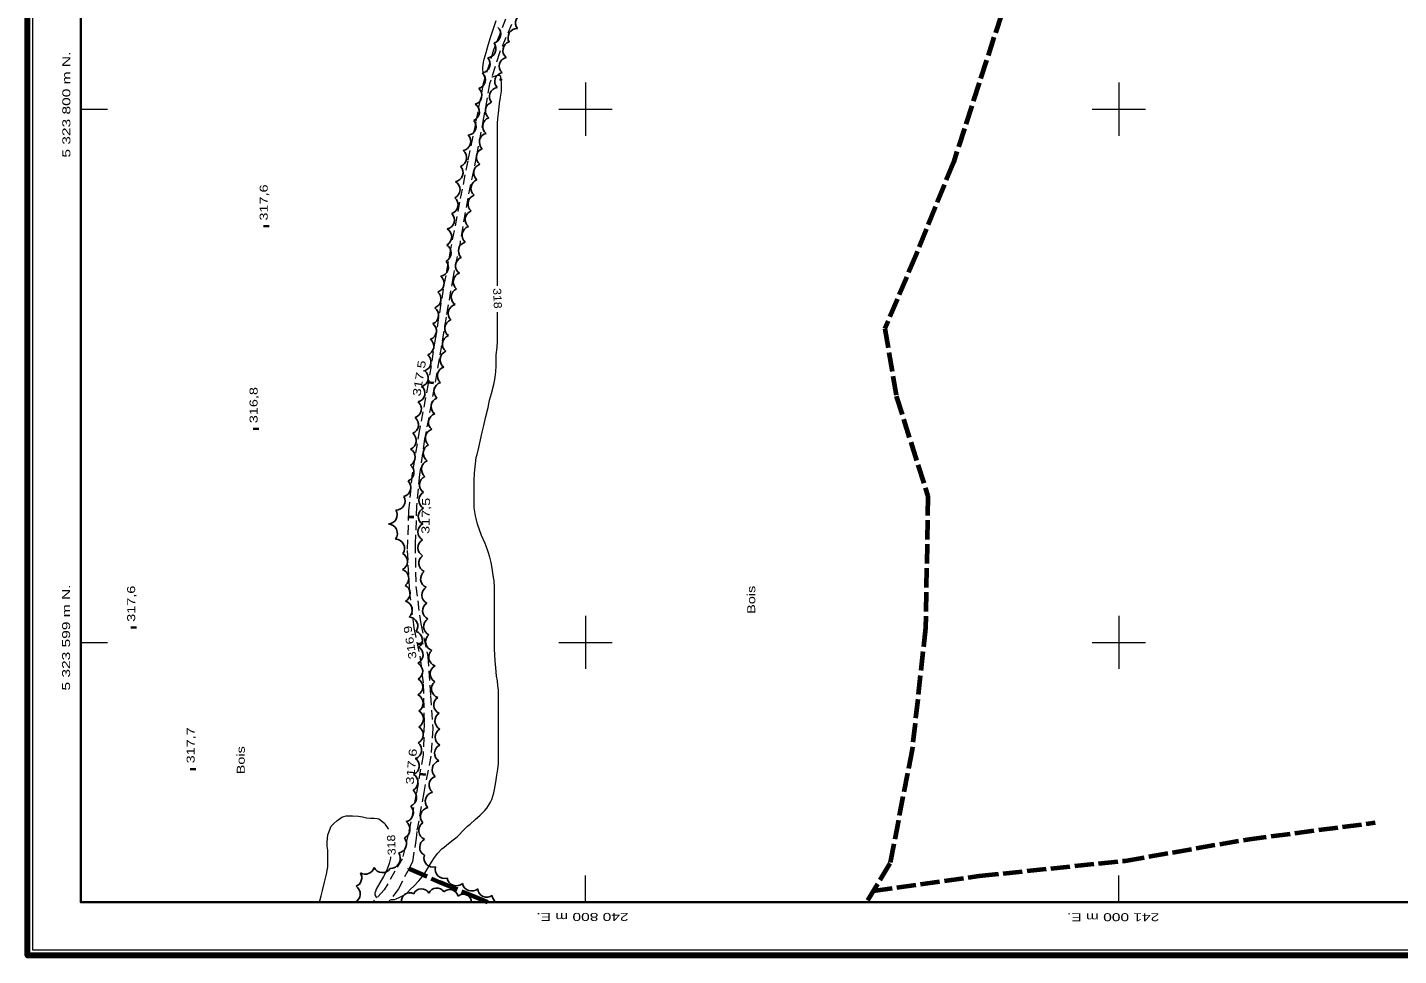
# Model space of a CAD drawing. Extents: x 240591 to 242335, y 5323482 to 5326937.
# Drawn here: x 240591 to 241105, y 5323482 to 5323831 of the extents above; entities that cross this region are included whole.
import ezdxf
from ezdxf.enums import TextEntityAlignment as Align

# ---------------------------------------------------------------- set-up
doc = ezdxf.new("R2010")
doc.units = 0
doc.header["$LTSCALE"] = 1.2
doc.header["$PDMODE"] = 32
doc.header["$PDSIZE"] = 0.6
doc.linetypes.add('LONG_DASHED', pattern=[7.5, 6, -1.5])
doc.linetypes.add('MEDIUM_DASHED', pattern=[4.5, 3, -1.5])
for name, color, linetype, lineweight in [('19', 7, 'Continuous', 13), ('2', 7, 'Continuous', 13), ('22', 7, 'LONG_DASHED', 70), ('3', 7, 'Continuous', 140), ('44', 7, 'Continuous', 25), ('60', 7, 'Continuous', 35), ('61', 7, 'Continuous', 13)]:
    doc.layers.add(name, color=color, linetype=linetype, lineweight=lineweight)

msp = doc.modelspace()

# ---------------------------------------------------------------- linework, layer by layer
at = {"layer": '19', "linetype": 'MEDIUM_DASHED'}
for points in [[(240770.1, 5323833.8), (240765.6, 5323822.3), (240761.7, 5323809.6), (240758.9, 5323795.1), (240755.9, 5323780.6), (240752.8, 5323765.1), (240749.6, 5323748.2), (240746.7, 5323732.5), (240743.8, 5323714.4), (240741.1, 5323697.1), (240737.8, 5323679.8), (240735.1, 5323663.3), (240733.7, 5323649.3), (240733.2, 5323634.4), (240734, 5323619.4), (240735.7, 5323605.4), (240738.1, 5323593.8), (240739.2, 5323584.4), (240739.6, 5323569.8), (240739.2, 5323557.7), (240736.6, 5323543.3), (240733.7, 5323528.4), (240731.3, 5323518.8), (240724.6, 5323507.2), (240720.2, 5323502.5)], [(240772.3, 5323831.8), (240767.8, 5323821.1), (240764.1, 5323809.5), (240761.8, 5323796.7), (240759.1, 5323782.3), (240755.9, 5323766.6), (240753, 5323750)], [(240753, 5323750), (240750.4, 5323737.2), (240747.8, 5323722), (240745.2, 5323706.4), (240742.3, 5323689.7), (240739.7, 5323676.2), (240737.8, 5323662.9), (240736.7, 5323651.1), (240736.2, 5323637.1), (240736.4, 5323620.9), (240738.3, 5323607), (240741, 5323594.7), (240741.9, 5323580), (240742.8, 5323567.7), (240742.1, 5323557.3), (240739.4, 5323543.7), (240736.8, 5323529.1), (240736.6, 5323526.6)], [(240736.6, 5323526.6), (240735.1, 5323517.5), (240733.9, 5323515.2), (240729.9, 5323507.6), (240726.2, 5323502.5)]]:
    msp.add_lwpolyline(points, dxfattribs=at)
at = {"layer": '2', "linetype": 'LONG_DASHED'}
for points in [[(240762.5, 5323812.2), (240762, 5323812.8), (240761.8, 5323813.3), (240761.6, 5323814.7), (240761.6, 5323815.5), (240761.8, 5323817.6), (240762.1, 5323818.8), (240762.8, 5323821.3), (240763.5, 5323824), (240764.4, 5323826.9), (240765.4, 5323829.9), (240766.5, 5323833.3)], [(240768.3, 5323811.1), (240768.3, 5323812.3), (240767.8, 5323812.6), (240767.2, 5323812.6), (240766.2, 5323812.4), (240765.1, 5323812), (240764.9, 5323812)], [(240767.1, 5323733.7), (240767.1, 5323736.9), (240767.1, 5323739.6), (240767.1, 5323742.3), (240767.1, 5323745.6), (240767.1, 5323748.7), (240767.1, 5323752.1), (240767.1, 5323755.1), (240767.1, 5323758.1), (240767.1, 5323761.6), (240767.1, 5323764.4), (240767.1, 5323767.7), (240767.1, 5323770.5), (240767.1, 5323773.5), (240767.1, 5323776.1), (240767.1, 5323779), (240767.1, 5323782), (240767.1, 5323785.9), (240767.1, 5323788.9), (240767.1, 5323791.6), (240767.1, 5323794.6), (240767.2, 5323796.5), (240767.4, 5323798.5), (240767.8, 5323802.1), (240768.2, 5323804.5), (240768.6, 5323806.7), (240768.6, 5323808.3), (240768.6, 5323810.1), (240768.3, 5323811.1)], [(240767.4, 5323579.5), (240767.4, 5323582), (240767.2, 5323583.7), (240767, 5323585.5), (240766.7, 5323587.3), (240766.4, 5323590.5), (240766.2, 5323593), (240766, 5323595.3), (240765.9, 5323597.5), (240765.9, 5323599.3), (240765.9, 5323601.8), (240765.9, 5323604.9), (240765.9, 5323608.1), (240765.9, 5323611.6), (240765.9, 5323614.7), (240765.9, 5323617.4), (240765.9, 5323620.3), (240765.8, 5323623.2), (240765.6, 5323624.3), (240765.1, 5323627.8), (240764.7, 5323630), (240764.2, 5323632), (240763.6, 5323634), (240762.8, 5323636.1), (240762.4, 5323637.1), (240761.1, 5323640.1), (240760.3, 5323642.2), (240759.6, 5323644.3), (240759, 5323646.4), (240758.8, 5323647.4), (240758.3, 5323650.5), (240758.3, 5323651.6), (240758.3, 5323653.8), (240758.3, 5323657.8), (240758.3, 5323660.7), (240758.4, 5323663.5), (240758.6, 5323664.7), (240758.8, 5323667), (240759.1, 5323669.3), (240759.4, 5323670.5), (240760.1, 5323673.1), (240760.7, 5323676), (240761.3, 5323678.8), (240761.9, 5323681.3), (240762.7, 5323684.7), (240763.5, 5323688.1), (240764.1, 5323690.8), (240764.8, 5323693.4), (240765.7, 5323696.7), (240766.1, 5323698.6), (240766.2, 5323699.5), (240766.4, 5323701.5), (240766.5, 5323703.7), (240766.5, 5323706.4), (240766.6, 5323707.8), (240766.9, 5323710.6), (240767.1, 5323713), (240767.1, 5323715.1), (240767.1, 5323718.4), (240767.1, 5323722.3), (240767.1, 5323723.8)], [(240700.3, 5323502.5), (240700.4, 5323503), (240701, 5323504.9), (240701.4, 5323506.9), (240702.2, 5323510), (240702.9, 5323513.1), (240703.5, 5323515.8), (240703.5, 5323516.7), (240703.5, 5323519.5), (240703.4, 5323522.1), (240703.2, 5323523.6), (240703.2, 5323525), (240703.3, 5323526.4), (240703.5, 5323527.8), (240703.9, 5323529.1), (240704.4, 5323530.4), (240704.7, 5323531), (240705.7, 5323532), (240706.8, 5323533), (240708.7, 5323534.4), (240709.5, 5323534.7), (240710.3, 5323534.9), (240711.1, 5323534.9), (240712.7, 5323534.9), (240714.9, 5323534.8), (240716.4, 5323534.6), (240717.9, 5323534.2), (240719.5, 5323534.1), (240720.8, 5323534.1), (240722, 5323533.9), (240722.6, 5323533.8)]]:
    msp.add_lwpolyline(points, dxfattribs=at)
at = {"layer": '2'}
for points in [[(240727, 5323503.6), (240728.4, 5323503.6), (240729.1, 5323503.8), (240730.5, 5323504.4), (240731.9, 5323505.2), (240733.3, 5323506.2), (240734.5, 5323507.4), (240735.7, 5323508.6), (240737.6, 5323510.6), (240738.8, 5323512), (240739.8, 5323513.4), (240740.6, 5323514.7), (240742.3, 5323517.6), (240743.4, 5323519.3), (240744.7, 5323520.9), (240746.2, 5323522.5), (240747, 5323523.2), (240748.7, 5323524.6), (240750.4, 5323525.9), (240751.9, 5323527.1), (240752.6, 5323527.7), (240754.1, 5323529.3), (240755.8, 5323531), (240756.8, 5323531.8), (240758.7, 5323533.5), (240760.6, 5323535.2), (240762.3, 5323536.9), (240763, 5323537.8), (240763.7, 5323538.8), (240764.4, 5323540), (240764.9, 5323541.1), (240765.3, 5323542.3), (240765.7, 5323543.5), (240765.9, 5323544.8), (240766.4, 5323547.5), (240766.8, 5323550.2), (240767.2, 5323552.4), (240767.4, 5323554.5), (240767.4, 5323555.5), (240767.4, 5323558.7), (240767.4, 5323561.4), (240767.4, 5323564.3), (240767.4, 5323567), (240767.4, 5323570.4), (240767.4, 5323574.1), (240767.4, 5323576.8), (240767.4, 5323579.3), (240767.4, 5323579.5)], [(240722.6, 5323533.8), (240724.7, 5323532.2), (240725, 5323531.7), (240726.1, 5323530.1), (240726.2, 5323529.9)], [(240727, 5323519.5), (240726.9, 5323519.1), (240726.4, 5323517.1), (240725.7, 5323514.9), (240725.3, 5323514), (240724.3, 5323512.2), (240722.9, 5323509.8), (240721.6, 5323507.4), (240721.3, 5323506.6), (240721.1, 5323505.9), (240721.1, 5323505.3), (240721.4, 5323504.7), (240721.9, 5323504.3)]]:
    msp.add_lwpolyline(points, dxfattribs=at)
msp.add_point((240768.3, 5323811.1), dxfattribs=at)
at = {"layer": '22'}
for points in [[(240979.7, 5324129.5), (240978.6, 5324080.2), (240976, 5324016.9), (240975.5, 5323965.8), (240974.8, 5323923.2), (240966.5, 5323884.8), (240956, 5323835.5), (240938, 5323780), (240924, 5323745.3), (240912.3, 5323717.6), (240916.6, 5323692.3), (240928.4, 5323654.8), (240927.6, 5323605.5), (240922.5, 5323559.8), (240914.2, 5323517), (240905.4, 5323502.5)], [(240907.9, 5323506.8), (240947.7, 5323512.4), (241002.4, 5323518.1), (241048.2, 5323526.1), (241096.1, 5323532.4)], [(240733.9, 5323515.2), (240734, 5323515.1), (240745.3, 5323510), (240758.8, 5323504.4), (240763.3, 5323502.5)]]:
    msp.add_lwpolyline(points, dxfattribs=at)
at = {"layer": '3'}
for p, q in [((240680.4, 5323755.7), (240680.4, 5323756.5)), ((240742.1, 5323697), (240742.2, 5323697.8)), ((240676.6, 5323679.7), (240676.6, 5323680.5)), ((240734.7, 5323646.6), (240734.7, 5323647.4)), ((240630.7, 5323605.2), (240630.7, 5323606)), ((240738.3, 5323599.1), (240738.1, 5323599.9)), ((240653, 5323552), (240653, 5323552.8)), ((240739.1, 5323550.1), (240739.2, 5323550.9))]:
    msp.add_line(p, q, dxfattribs=at)
at = {"layer": '44'}
for centre, radius, start, end in [((240764.868, 5323828.155), 3.45, 284.81612, 46.55804), ((240774.369, 5323826.857), 3.366, 87.59837, 210.66664), ((240763.044, 5323822.687), 3.446, 276.10282, 38.24829), ((240763.64, 5323787.62), 3.388, 104.52439, 226.32344), ((240760.462, 5323770.295), 3.386, 108.80582, 230.54984), ((240759.403, 5323764.453), 3.407, 108.70376, 230.60052), ((240746.427, 5323752.09), 3.454, 297.65015, 59.30999), ((240746.234, 5323746.097), 3.439, 296.52704, 58.51867), ((240745.206, 5323740.701), 3.458, 280.40215, 42.128), ((240733.209, 5323675.66), 3.43, 291.56003, 53.28859), ((240742.628, 5323670.969), 3.418, 114.88048, 236.4694), ((240740.652, 5323635.46), 3.412, 119.15297, 240.84703), ((240740.954, 5323629.701), 3.403, 125.2467, 246.92269), ((240741.634, 5323623.819), 3.41, 126.2012, 247.88175), ((240742.084, 5323617.729), 3.405, 120.61083, 242.46988), ((240733.768, 5323606.097), 3.429, 324.79159, 86.62832), ((240735.912, 5323571.285), 3.428, 299.11898, 60.88102), ((240746.976, 5323570.509), 3.4, 122.0748, 244.09252), ((240735.79, 5323565.372), 3.423, 296.54152, 58.47938), ((240747.088, 5323564.439), 3.408, 117.95399, 239.9313), ((240746.863, 5323558.421), 3.409, 115.79017, 237.66886), ((240741.578, 5323534.633), 3.454, 101.32744, 222.94434), ((240741.082, 5323529.381), 3.54, 125.02347, 246.67437), ((240741.303, 5323523.115), 3.424, 118.29477, 240.83144)]:
    msp.add_arc(centre, radius, start, end, dxfattribs=at)
for centre, major_axis, ratio, start_param, end_param in [((240777.184, 5323832.302), (-3.125, 1.318), 0.999178, 5.2219829, 7.3441446), ((240772.415, 5323821.983), (-3.259, 0.815), 0.999537, 5.2487578, 7.4061112), ((240760.813, 5323816.978), (-0.651, 3.395), 0.999995, 3.1197417, 5.2436583), ((240771.122, 5323816.128), (-3.272, 0.85), 0.999977, 5.2211546, 7.3428854), ((240759.053, 5323811.031), (3.357, -0.854), 0.995208, 5.2464349, 7.3610608), ((240769.387, 5323810.362), (-2.953, 1.651), 0.99988, 5.4024545, 7.533628), ((240757.75, 5323805.133), (3.371, -0.729), 0.999862, 5.2163001, 7.3445772), ((240767.398, 5323804.746), (0.582, -3.322), 0.999994, 3.119377, 5.2443981), ((240756.786, 5323798.958), (3.464, -0.293), 0.998778, 5.2185593, 7.3413843), ((240765.918, 5323799.347), (-3.277, 0.88), 0.999369, 5.3009543, 7.4271047), ((240764.895, 5323793.545), (2.628, -2.126), 0.999983, 2.5933653, 4.7204895), ((240755.546, 5323793.595), (3.24, -1.275), 0.98885, 5.2492842, 7.352188), ((240753.578, 5323787.86), (3.068, -1.574), 0.99983, 5.3706759, 7.4992122), ((240752.057, 5323781.772), (3.413, -0.548), 0.997799, 5.2203214, 7.340524), ((240762.498, 5323782.006), (-3.255, 0.926), 0.999754, 5.3513067, 7.4775046), ((240750.701, 5323776.172), (3.3, -1.068), 0.998608, 5.2160778, 7.3451274), ((240761.518, 5323776.113), (2.599, -2.165), 0.999983, 2.5896791, 4.7189045), ((240749.56, 5323769.835), (3.44, -0.155), 0.999994, 5.2177763, 7.3490331), ((240748.853, 5323764.135), (3.377, -0.673), 0.999065, 5.2210146, 7.343593), ((240747.438, 5323758.438), (3.323, -0.972), 0.999214, 5.2154845, 7.3432469), ((240758.347, 5323758.594), (-3.25, 1.036), 0.999758, 5.3514879, 7.4741936), ((240757.199, 5323752.708), (-3.279, 0.935), 0.999251, 5.2935259, 7.4192348), ((240755.8, 5323746.826), (-3.068, 1.481), 0.999882, 5.4081298, 7.5342314), ((240754.738, 5323741.231), (-3.082, 1.46), 0.999961, 5.548346, 7.6740219), ((240743.596, 5323734.671), (2.986, -1.727), 0.999962, 5.5502455, 7.6741258), ((240753.859, 5323735.245), (-3.243, 1.023), 0.999757, 5.3499327, 7.4756841), ((240742.457, 5323728.776), (3.334, -0.782), 0.997645, 5.2611439, 7.3849279), ((240753.116, 5323729.507), (2.821, -1.909), 0.999983, 2.5909779, 4.7206875), ((240741.508, 5323722.736), (3.412, -0.539), 0.997905, 5.2614179, 7.3851458), ((240751.95, 5323723.331), (-3.27, 0.99), 0.99995, 5.218557, 7.3482225), ((240740.724, 5323716.854), (3.409, -0.46), 0.992769, 5.2100519, 7.3283949), ((240750.702, 5323717.762), (-3.163, 1.265), 0.999927, 5.4534314, 7.5844323), ((240749.786, 5323711.849), (-3.356, 0.553), 0.999638, 5.2192653, 7.3494345), ((240739.763, 5323711.026), (3.379, -0.597), 0.997041, 5.21862, 7.3371814), ((240748.931, 5323706.008), (-3.242, 1.057), 0.999882, 5.4032583, 7.5311339), ((240738.71, 5323705.138), (3.37, -0.62), 0.999978, 5.2180842, 7.3499448), ((240737.656, 5323699.226), (3.338, -0.758), 0.998653, 5.2730228, 7.3998253), ((240747.921, 5323700.014), (-3.341, 0.694), 0.999994, 5.2208414, 7.3423471), ((240736.439, 5323693.497), (-2.484, 2.371), 0.999983, 2.5952812, 4.7206088), ((240746.629, 5323694.17), (-3.32, 0.759), 0.999949, 5.2197997, 7.3454854), ((240735.116, 5323687.562), (3.364, -0.661), 0.99995, 5.2188883, 7.3460437), ((240745.567, 5323688.453), (-3.285, 0.92), 0.999758, 5.3501318, 7.4763293), ((240734.062, 5323681.61), (3.39, -0.498), 0.996499, 5.2151144, 7.336592), ((240744.585, 5323682.508), (-3.356, 0.626), 0.998171, 5.2198828, 7.3397792), ((240743.409, 5323676.652), (-3.292, 0.878), 0.998969, 5.2765069, 7.4052005), ((240732.788, 5323669.478), (3.432, -0.019), 0.999978, 5.2202735, 7.3474283), ((240741.938, 5323664.934), (-3.368, 0.495), 0.999949, 5.2178209, 7.347113), ((240732.339, 5323663.763), (3.357, -0.703), 0.998827, 5.2732598, 7.4007209), ((240731.128, 5323658.059), (3.341, -0.901), 0.999951, 5.2183886, 7.3501999), ((240741.229, 5323659.097), (-3.399, 0.342), 0.999437, 5.2217467, 7.3434254), ((240729.009, 5323653.001), (0.506, 3.369), 0.998922, 3.2765236, 5.3835855), ((240740.963, 5323653.337), (-3.379, 0.484), 0.999826, 5.3735652, 7.4972617), ((240726.055, 5323647.85), (-0.236, 3.393), 0.997804, 3.1057539, 5.1859802), ((240740.767, 5323647.253), (-3.35, 0.614), 0.999679, 5.329217, 7.4582463), ((240725.898, 5323640.828), (3.317, 1.529), 0.99265, 5.235617, 7.3501054), ((240740.612, 5323641.442), (-3.412, -0.039), 0.999994, 5.2232258, 7.347133), ((240728.717, 5323635.253), (3.176, 1.466), 0.997033, 5.2553913, 7.3789154), ((240729.869, 5323630.331), (3.441, -0.068), 0.999994, 5.219285, 7.3434863), ((240730.352, 5323624.052), (3.388, -0.526), 0.999961, 5.5434096, 7.6728203), ((240730.86, 5323618.357), (3.45, 0.088), 0.995659, 5.2154311, 7.3332771), ((240731.652, 5323612.074), (3.358, 0.788), 0.999978, 5.2189112, 7.344819), ((240742.391, 5323611.865), (-3.389, 0.383), 0.999882, 5.4090546, 7.533533), ((240742.767, 5323605.889), (-3.391, 0.266), 0.999757, 5.3507806, 7.4799811), ((240735.445, 5323600.862), (3.395, 0.601), 0.999731, 5.216199, 7.3461791), ((240743.48, 5323600.232), (-3.34, -0.66), 0.99991, 5.2196983, 7.3485114), ((240735.723, 5323595.323), (3.394, -0.468), 0.998977, 5.2854357, 7.4076836), ((240744.679, 5323594.425), (-3.328, -0.72), 0.999859, 5.2170001, 7.343032), ((240735.59, 5323589.186), (3.42, 0.097), 0.999978, 5.217481, 7.3455858), ((240745.26, 5323588.136), (-3.42, 0.097), 0.999978, 5.2207851, 7.3488898), ((240735.627, 5323583.272), (3.423, -0.039), 0.999441, 5.2176509, 7.3446939), ((240745.72, 5323582.573), (-3.394, -0.432), 0.998974, 5.2845302, 7.4063024), ((240735.746, 5323577.178), (-1.898, 2.857), 0.999995, 3.1194745, 5.2427472), ((240746.56, 5323576.508), (-3.399, -0.312), 0.99991, 5.2182094, 7.3432718), ((240735.188, 5323559.627), (3.382, -0.554), 0.999727, 5.2174007, 7.3450232), ((240734.288, 5323553.651), (3.412, -0.483), 0.994116, 5.2427218, 7.3560321), ((240746, 5323552.25), (-3.34, 0.771), 0.999726, 5.2232478, 7.3453034), ((240733.827, 5323547.551), (3.423, -0.117), 0.999442, 5.2170321, 7.3439514), ((240744.877, 5323546.477), (-3.408, 0.536), 0.996554, 5.2158489, 7.3412974), ((240733.317, 5323541.775), (3.174, -1.268), 0.999928, 5.4553586, 7.5859011), ((240743.432, 5323540.385), (-3.302, 1.055), 0.999453, 5.2223939, 7.3441258), ((240732.03, 5323536.161), (3.33, -1.01), 0.99946, 5.2179427, 7.3467502), ((240730.753, 5323529.912), (3.466, -0.452), 0.996223, 5.2466992, 7.3713912), ((240729.453, 5323524.504), (3.261, -1.249), 0.991487, 5.2357695, 7.3417633), ((240726.78, 5323519.008), (-0.148, 3.835), 0.999996, 3.1161307, 5.2442834), ((240742.91, 5323519.088), (3.357, 0.722), 0.999849, 2.6194456, 4.7598441), ((240717.482, 5323516.374), (3.254, 1.141), 0.962777, 3.8330867, 5.6966428), ((240723.933, 5323517.073), (-0.225, -3.464), 0.998231, 5.2186502, 7.3384191), ((240747.121, 5323514.891), (-2.643, -2.211), 0.999687, 5.3284015, 7.45774), ((240712.311, 5323505.636), (-0.282, 3.426), 0.950617, 3.4849233, 5.6332671), ((240712.853, 5323511.706), (0.403, 3.421), 0.964063, 3.6368774, 5.3806809), ((240751.612, 5323512.209), (-1.162, -3.329), 0.99981, 5.2215973, 7.3440177), ((240757.35, 5323510.176), (-1.131, -3.266), 0.999072, 5.2217226, 7.3458163), ((240734.196, 5323502.9), (-2.607, -1.793), 0.999542, 3.6396153, 5.8074457), ((240738.535, 5323504.261), (-0.146, 3.249), 0.99938, 5.2206792, 7.3437896), ((240744.244, 5323504.62), (0.253, 3.23), 0.999807, 5.372288, 7.5021282), ((240749.164, 5323504.118), (0.874, 3.065), 0.996563, 5.2178863, 7.3327999), ((240754.215, 5323502.36), (-1.823, 2.58), 0.999404, 4.1420067, 6.3357107), ((240763.082, 5323507.839), (3.424, 0.335), 0.999995, 3.1136681, 5.2454746), ((240768.536, 5323505.227), (3.093, -1.484), 0.999938, 3.6375718, 4.5078804)]:
    msp.add_ellipse(centre, major_axis=major_axis, ratio=ratio, start_param=start_param, end_param=end_param, dxfattribs=at)
at = {"layer": '60', "lineweight": 158}
msp.add_lwpolyline([(242321.7, 5323482.5), (240590.8, 5323482.5), (240590.8, 5326907.9), (242321.7, 5326907.9)], close=True, dxfattribs=at)
at = {"layer": '60', "lineweight": 13}
msp.add_lwpolyline([(240592.8, 5323484.5), (240592.8, 5326905.9), (242319.7, 5326905.9), (242319.7, 5323484.5)], close=True, dxfattribs=at)
at = {"layer": '60'}
msp.add_lwpolyline([(240610.8, 5326369.9), (242301.7, 5326369.9), (242301.7, 5323502.5), (240610.8, 5323502.5)], close=True, dxfattribs=at)
at = {"layer": '61'}
for p, q in [((240610.8, 5323800), (240620.8, 5323800)), ((240610.8, 5323600), (240620.8, 5323600)), ((240800, 5323502.5), (240800, 5323512.5)), ((241000, 5323502.5), (241000, 5323512.5))]:
    msp.add_line(p, q, dxfattribs=at)
for points in [[(240800, 5323810), (240800, 5323800), (240800, 5323790)], [(241000, 5323810), (241000, 5323800), (241000, 5323790)], [(240790, 5323800), (240800, 5323800), (240810, 5323800)], [(240990, 5323800), (241000, 5323800), (241010, 5323800)], [(240800, 5323610), (240800, 5323600), (240800, 5323590)], [(241000, 5323610), (241000, 5323600), (241000, 5323590)], [(240790, 5323600), (240800, 5323600), (240810, 5323600)], [(240990, 5323600), (241000, 5323600), (241010, 5323600)]]:
    msp.add_lwpolyline(points, dxfattribs=at)

# ---------------------------------------------------------------- texts
at = {"layer": '2', "width": 1.15}
for rotation, p in [(272.452, (240765.4, 5323732.8)), (91.999, (240728.9, 5323520.2))]:
    msp.add_text('318', height=3, rotation=rotation, dxfattribs=at).set_placement(p)
at = {"layer": '3', "width": 1.35}
for s, p in [('317,6', (240680.9, 5323758.2)), ('316,8', (240677.1, 5323682.2)), ('317,6', (240631.2, 5323607.7)), ('317,7', (240653.5, 5323554.6))]:
    msp.add_text(s, height=3, rotation=90, dxfattribs=at).set_placement(p)
at = {"layer": '3'}
for s, rotation, width, p in [('317,5', 80.881, 1.35, (240739.209, 5323698.812)), ('317,5', 88.721, 1.35, (240741.657, 5323647.417)), ('316,9', 99.357, 1.25, (240735.744, 5323600.206)), ('317,6', 84.534, 1.35, (240736.266, 5323553.257))]:
    msp.add_text(s, height=3, rotation=rotation, dxfattribs=dict(at, width=width)).set_placement(p, align=Align.CENTER)
at = {"layer": '44', "width": 1.35}
for p in [(240863.7, 5323610.7), (240672.3, 5323550.5)]:
    msp.add_text('Bois', height=3, rotation=90, dxfattribs=at).set_placement(p)
at = {"layer": '61', "width": 1.45}
for s, rotation, p in [('5 323 800 m N.', 90, (240606.9, 5323801.7)), ('5 323 599 m N.', 90, (240606.8, 5323601.8)), ('240 800 m E.', 180, (240798.9, 5323498.5)), ('241 000 m E.', 180, (240997.9, 5323498.4))]:
    msp.add_text(s, height=3, rotation=rotation, dxfattribs=at).set_placement(p, align=Align.CENTER)

doc.saveas('drawing.dxf')
